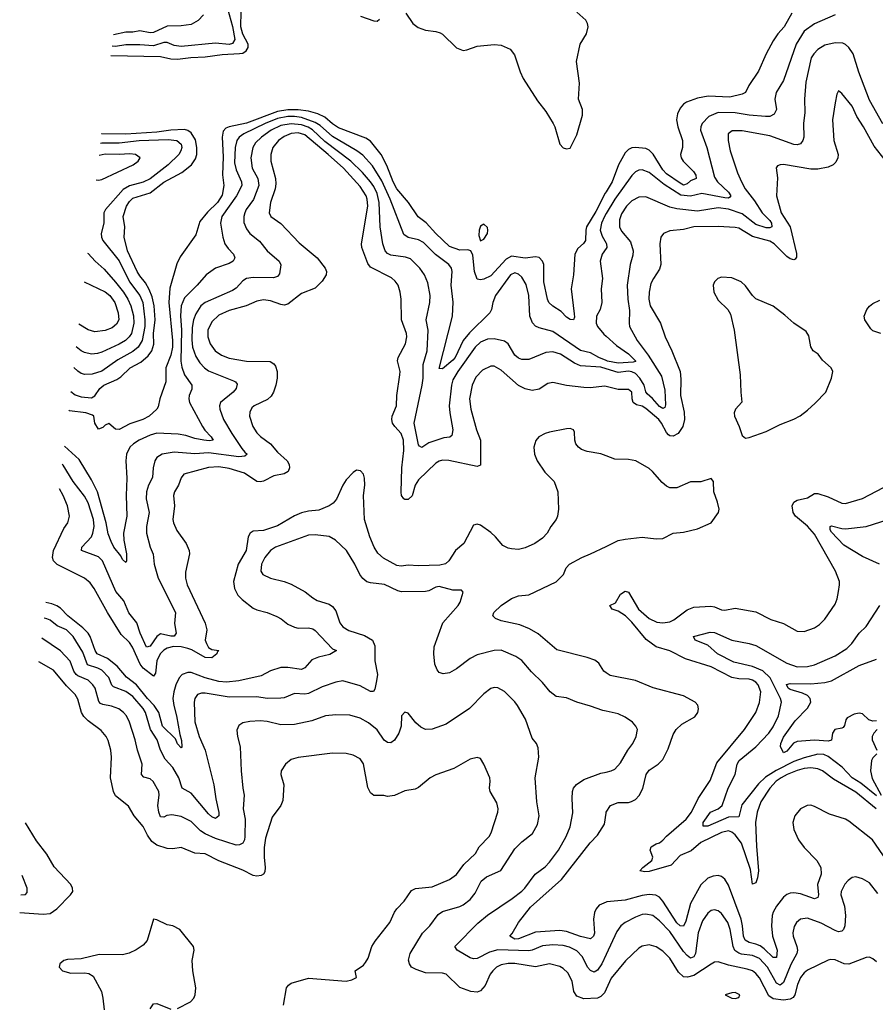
# Model space of a CAD drawing. Header units: inches. Extents: x 1173000 to 1307049, y 522583 to 678455.
# Tile 426 of 617: x 1196593 to 1201564, y 630375 to 636092. Entities that reach past the tile are written whole.
import ezdxf

# ---------------------------------------------------------------- set-up
doc = ezdxf.new("R2010")
doc.units = ezdxf.units.IN
doc.header["$MEASUREMENT"] = 0
doc.layers.add('B1693', color=7, linetype='Continuous')
doc.layers.add('B2603', color=7, linetype='Continuous')

msp = doc.modelspace()

# ---------------------------------------------------------------- linework, layer by layer
at = {"layer": 'B1693', "color": 5}
for points, elevation in [([(1197791.3, 636191.3), (1197830, 636052.6), (1197842.5, 635977.5), (1197830, 635955), (1197810, 635948.5), (1197730, 635956), (1197530, 635936.1), (1197490, 635941.6), (1197450, 635960.3), (1197430, 635959.9), (1197370, 635940.4), (1197290, 635946.4), (1197210, 635945.7), (1197150, 635936.9), (1197129.4, 635937.9)], 940), ([(1197123.2, 635885.3), (1197410, 635878.2), (1197470, 635864.5), (1197510, 635862.2), (1197586.4, 635873.6), (1197670, 635877.1), (1197769.5, 635890.5), (1197870, 635895.4), (1197890, 635898.7), (1197909, 635911), (1197919.5, 635930), (1197921, 635950), (1197888.8, 636008.8), (1197877.3, 636050), (1197879, 636139)], 920), ([(1197660, 636120), (1197630, 636087.9), (1197590, 636065), (1197530, 636056.9), (1197450, 636055.5), (1197370, 636017.7), (1197350, 636016.8), (1197290, 636027.1), (1197250, 636020.1), (1197210, 636019.7), (1197137.4, 636005.3)], 960), ([(1198571.9, 636111.9), (1198650, 636086.5), (1198670, 636084.4), (1198684, 636096)], 920), ([(1198836, 636130), (1198876.6, 636070), (1198907.2, 636047.2), (1198950, 636032.3), (1199010, 636024.1), (1199035.6, 636015.6), (1199050, 636007.9), (1199130, 635928.2), (1199170, 635914), (1199190, 635917), (1199250, 635938.6), (1199350, 635948.9), (1199390, 635944.6), (1199441.4, 635921.4), (1199467.6, 635887.6), (1199499.7, 635790), (1199518.4, 635750), (1199602, 635622), (1199650, 635559.6), (1199691.8, 635490), (1199701.8, 635470), (1199730, 635370.5), (1199750, 635348.9), (1199770, 635342.6), (1199790, 635345.5), (1199830, 635423.1), (1199861.8, 635538.2), (1199861.7, 635570), (1199839.4, 635630), (1199844.6, 635724.6), (1199827.4, 635850), (1199849.6, 635950.4), (1199885.2, 636010), (1199894.6, 636050), (1199892.3, 636070), (1199882.6, 636090), (1199830, 636135.4)], 920), ([(1200000, 634113.4), (1199957.8, 634130), (1199910, 634158.3), (1199850, 634172), (1199690, 634281.4), (1199610, 634303.5), (1199590, 634313.7), (1199572, 634332), (1199556.8, 634370), (1199550.5, 634490), (1199535.1, 634555.1), (1199510, 634597.8), (1199490, 634614.6), (1199470, 634622), (1199444.7, 634610), (1199356.5, 634490), (1199341.1, 634450), (1199334.3, 634410), (1199324.7, 634390), (1199205.6, 634274.4), (1199169.5, 634230.5), (1199122.3, 634130), (1199110, 634114.5), (1199050, 634064.5), (1199030, 634066.6), (1199107.8, 634370), (1199111.3, 634451.3), (1199100.2, 634550), (1199106.1, 634630), (1199101.1, 634650), (1199086.5, 634670), (1199009.1, 634729.1), (1198939.4, 634799.4), (1198910, 634813.5), (1198850, 634826.7), (1198825.2, 634845.2), (1198744.4, 635050), (1198695.8, 635155.8), (1198643.5, 635243.5), (1198585.5, 635305.5), (1198551.1, 635331.1), (1198410, 635414.3), (1198337.7, 635477.7), (1198310, 635496.3), (1198230, 635525.3), (1198190, 635530.8), (1198150.2, 635530.2), (1198090, 635519.5), (1198019.8, 635490), (1197895.9, 635430), (1197868.8, 635410), (1197853.5, 635390), (1197843.8, 635350), (1197841.6, 635261.6), (1197850, 635221.5), (1197880.9, 635150), (1197882.5, 635130), (1197853.4, 635070), (1197767.3, 634950), (1197758.9, 634910), (1197772.7, 634830), (1197785, 634790), (1197803.1, 634763.1), (1197835.3, 634730), (1197842.8, 634710), (1197832.6, 634690), (1197810, 634676.2), (1197730.7, 634649.3), (1197676, 634610), (1197623.8, 634550), (1197550, 634477.3), (1197531.4, 634430), (1197526.7, 634373.3), (1197533.6, 634290), (1197529.7, 634109.7), (1197534.9, 634074.9), (1197549.5, 634030), (1197593.7, 633970), (1197593.9, 633946.1), (1197577.7, 633910), (1197575.6, 633890), (1197580.3, 633870), (1197655.1, 633730), (1197668.8, 633708.8), (1197705.4, 633670), (1197716, 633650), (1197694, 633646), (1197662, 633650), (1197610, 633661.4), (1197558.9, 633678.9), (1197513.5, 633686.5), (1197390, 633691.9), (1197350, 633680.8), (1197287.4, 633650), (1197253.4, 633630), (1197231.8, 633610), (1197213.7, 633570), (1197209.4, 633530.6), (1197216.1, 633430), (1197211, 633330), (1197215.7, 633210), (1197195.6, 633110), (1197198.1, 633070), (1197213.2, 632990), (1197213.7, 632950), (1197210, 632941.2), (1197190, 632958), (1197180, 632980), (1197139.4, 633030), (1197123.4, 633063.4), (1197106.6, 633106.6), (1197094.9, 633170), (1197044.8, 633350), (1197010, 633420.9), (1196938.3, 633538.3), (1196852.8, 633615.2)], 940), ([(1200000, 635093.6), (1199994.8, 635085.2), (1199940.8, 634979.2), (1199886.4, 634890), (1199881.6, 634870), (1199880.5, 634810), (1199867.7, 634792.3), (1199836, 634764), (1199817.3, 634730), (1199810.8, 634610), (1199796.8, 634530), (1199814.7, 634385.3), (1199815.6, 634364.4), (1199810, 634349.5), (1199790, 634352.3), (1199770, 634364.7), (1199738.9, 634398.9), (1199690, 634428.9), (1199667.6, 634450), (1199659.2, 634470), (1199637.8, 634570), (1199637.5, 634670), (1199630, 634690.9), (1199610.9, 634710.9), (1199590, 634715), (1199530, 634707.3), (1199450, 634718.7), (1199418.5, 634701.5), (1199330, 634605.4), (1199290, 634585.8), (1199270, 634582.6), (1199250, 634586.6), (1199235.8, 634630), (1199225.2, 634725.2), (1199214.5, 634750), (1199195.9, 634755.9), (1199150, 634754.7), (1199090, 634776), (1199010.5, 634850), (1198953.6, 634913.6), (1198907.2, 634947.2), (1198851.7, 635031.7), (1198784.5, 635110), (1198762.6, 635150), (1198725.7, 635245.6), (1198693.7, 635310), (1198630, 635387.5), (1198603.7, 635403.7), (1198444.1, 635464.1), (1198410, 635487.2), (1198366, 635526), (1198325, 635545), (1198270, 635560.8), (1198210, 635569.2), (1198150, 635569.2), (1198090, 635560.1), (1197910, 635491.7), (1197809.1, 635470.9), (1197790, 635461.6), (1197775.3, 635444.7), (1197768.6, 635410), (1197775.6, 635295.6), (1197771.8, 635191.8), (1197778.9, 635130), (1197770, 635074), (1197741.4, 635030), (1197684.5, 634975.5), (1197640.1, 634919.9), (1197616.1, 634843.9), (1197525, 634715), (1197505.3, 634674.7), (1197465.8, 634534.2), (1197459.7, 634450), (1197481.4, 634230), (1197481, 634190), (1197470, 634143.5), (1197442.3, 634070), (1197441.3, 633990), (1197407.5, 633890), (1197396.5, 633843.5), (1197388.9, 633831.1), (1197344.4, 633790), (1197307.7, 633770), (1197233.5, 633746.5), (1197170, 633712.7), (1197150, 633714), (1197110, 633748), (1197090, 633738), (1197076.3, 633723.7), (1197050, 633715.3), (1197030, 633748.7), (1197022.9, 633790), (1197015.9, 633795.9), (1196978, 633810), (1196882, 633822), (1196877.7, 633824.2)], 920), ([(1200000, 634064.7), (1199970, 634074.1), (1199850, 634081.9), (1199817, 634097), (1199735.4, 634150), (1199690, 634164.4), (1199650, 634159.1), (1199550, 634118.8), (1199510, 634118.8), (1199490, 634126.6), (1199470, 634145.1), (1199431, 634211), (1199410, 634225.6), (1199350, 634239), (1199310, 634238), (1199270, 634219.8), (1199239.1, 634190), (1199138.3, 634050), (1199110, 634001.1), (1199101.6, 633970), (1199088.7, 633850), (1199091.1, 633810), (1199109.3, 633710), (1199102.7, 633677.3), (1199091.7, 633668.3), (1199056.1, 633663.9), (1198970, 633636.3), (1198930, 633607.7), (1198915.1, 633615.1), (1198910, 633623.7), (1198884, 633750), (1198931.4, 633970), (1198936.4, 634010), (1198936.4, 634090), (1198960.7, 634170), (1198966.1, 634290), (1198954.5, 634350), (1198976.5, 634450), (1198977.7, 634490), (1198963.8, 634563.8), (1198945.3, 634610), (1198918, 634650), (1198863.1, 634703.1), (1198833.6, 634713.6), (1198750, 634725.4), (1198730, 634734.8), (1198716.5, 634750), (1198702.7, 634790), (1198686.2, 634890), (1198681.7, 635030), (1198670, 635082.3), (1198650, 635123.2), (1198630, 635150.4), (1198584.1, 635204.1), (1198515.8, 635270), (1198364.9, 635384.9), (1198293.2, 635453.2), (1198268.5, 635468.5), (1198230, 635482.5), (1198170, 635488.3), (1198110, 635477.8), (1198053.2, 635450), (1197997.4, 635410), (1197963.6, 635376.4), (1197947.3, 635350), (1197935.4, 635290), (1197944.3, 635230), (1197976, 635170), (1197982.8, 635130), (1197951.1, 635048.9), (1197908.9, 634990), (1197900.5, 634970), (1197894.3, 634950), (1197894.6, 634914.6), (1197910, 634877.4), (1197930.1, 634850.1), (1197986.2, 634806.2), (1198030.2, 634750), (1198100.9, 634690), (1198110.3, 634669.7), (1198103.2, 634616.8), (1198090, 634600.5), (1198066.5, 634593.5), (1197950, 634595.9), (1197910.1, 634589.9), (1197890, 634576.8), (1197850, 634532.8), (1197830, 634519.1), (1197670, 634451.1), (1197644.6, 634430), (1197615.7, 634384.3), (1197602.4, 634350), (1197595.3, 634304.7), (1197592.9, 634232.9), (1197597.5, 634190), (1197616.3, 634136.3), (1197639.4, 634099.4), (1197666.7, 634070), (1197690, 634052.9), (1197835.6, 633995.6), (1197846.7, 633990), (1197855.4, 633975.4), (1197850.2, 633950), (1197833.2, 633930), (1197759.6, 633870), (1197753.2, 633850), (1197755.4, 633830), (1197777.6, 633770), (1197824.5, 633690), (1197882.8, 633602.8), (1197900.2, 633580.2), (1197914.9, 633570), (1197901.5, 633558.5), (1197866, 633554), (1197690, 633577.3), (1197610, 633572.3), (1197490, 633580.9), (1197421.3, 633570), (1197390.2, 633550), (1197377.4, 633530), (1197367.8, 633490), (1197365.1, 633434.9), (1197341.4, 633390), (1197328.8, 633350), (1197326.9, 633310), (1197345.5, 633230), (1197329.4, 633150), (1197329.3, 633110), (1197351.3, 633030), (1197368.6, 632988.6), (1197374.4, 632930), (1197397, 632850), (1197497.2, 632650), (1197492.8, 632587.2), (1197501.8, 632530), (1197490, 632513), (1197470, 632512.9), (1197410, 632526.1), (1197390, 632510.9), (1197350, 632455.3), (1197330, 632448.7), (1197293.5, 632530), (1197273.3, 632590), (1197227.5, 632647.5), (1197197.1, 632717.1), (1197151.7, 632771.7), (1197073.3, 632950), (1197050, 632972.8), (1196952.4, 633010), (1196953.3, 633030), (1197009.1, 633090), (1197018.5, 633110), (1197026.3, 633150), (1197022.6, 633190), (1196990, 633287.3), (1196970, 633326.6), (1196903.8, 633410), (1196846.2, 633506.2), (1196840.4, 633511.5)], 960), ([(1200000, 633961.6), (1199990, 633963.9), (1199910, 633954.1), (1199870, 633956.1), (1199770, 633967.3), (1199690, 633985.2), (1199661, 633979), (1199610, 633946.5), (1199570, 633939.1), (1199530, 633948.6), (1199490, 633967.3), (1199390, 634056.8), (1199350, 634079.9), (1199330, 634080.2), (1199282.2, 634057.8), (1199243.2, 634016.8), (1199222.4, 633970), (1199205.3, 633890), (1199213.4, 633830), (1199246.8, 633710), (1199269.4, 633650), (1199270, 633505.1), (1199250, 633498.7), (1199086.3, 633533.7), (1199050, 633534.6), (1199030, 633529), (1199010, 633517.1), (1198910, 633420.2), (1198891, 633390), (1198872.7, 633327.3), (1198850, 633306), (1198830, 633305.8), (1198824.5, 633310), (1198811.1, 633330), (1198809, 633349), (1198812.7, 633490), (1198824.1, 633590), (1198821.7, 633650), (1198808.8, 633688.8), (1198772, 633730), (1198759.3, 633750), (1198755.7, 633770), (1198757.5, 633790), (1198781.4, 633850), (1198783.5, 633910), (1198802.2, 634030), (1198802.4, 634050), (1198787.6, 634112.4), (1198791.2, 634130), (1198834.6, 634210), (1198842.6, 634250), (1198840.3, 634270), (1198810.6, 634350), (1198809.9, 634470), (1198804.2, 634510), (1198791.5, 634550), (1198774.3, 634574.3), (1198752.6, 634592.6), (1198630, 634655.9), (1198615.8, 634675.8), (1198581.1, 634770), (1198579, 634790), (1198614.9, 635010), (1198611.7, 635050), (1198605.3, 635070), (1198570, 635124.3), (1198473.2, 635230), (1198385.9, 635310), (1198250, 635423.6), (1198210, 635435.9), (1198170, 635432.3), (1198130, 635414.8), (1198095.7, 635390), (1198063.8, 635350), (1198051.3, 635310), (1198051.3, 635270), (1198079.8, 635170), (1198081.6, 635138.4), (1198077.6, 635110), (1198049.5, 635030), (1198042.7, 634970), (1198052.8, 634950), (1198110, 634908), (1198215.7, 634795.7), (1198321.8, 634710), (1198367.9, 634650), (1198374.9, 634630), (1198372.8, 634610), (1198350, 634573.3), (1198310, 634532.6), (1198230, 634502), (1198150, 634439.8), (1198130, 634435.5), (1198110, 634438.2), (1198050, 634459.8), (1198010, 634465.5), (1197970, 634458.6), (1197908.8, 634431.2), (1197810, 634404.1), (1197750, 634377.4), (1197710, 634338.8), (1197686.6, 634290), (1197685.5, 634250), (1197698.8, 634210), (1197729.3, 634170), (1197765.1, 634145.1), (1197810, 634127.7), (1197909.6, 634109.6), (1198047.3, 634107.3), (1198070, 634093.6), (1198079.8, 634079.8), (1198089.3, 634050), (1198088.6, 634010), (1198081.4, 633970), (1198067, 633930), (1198053.2, 633906.8), (1198033, 633887), (1197955.8, 633850), (1197942, 633838), (1197930, 633813.2), (1197928.5, 633790), (1197947.8, 633730), (1197970, 633694), (1197991.9, 633671.9), (1198049.6, 633629.6), (1198090, 633581.2), (1198146.5, 633530), (1198159, 633510), (1198160.3, 633490), (1198151.7, 633468.3), (1198130, 633455.1), (1198070, 633444), (1198010, 633412.8), (1197990, 633408), (1197970, 633411.7), (1197898.5, 633458.5), (1197810, 633486.7), (1197750, 633496.8), (1197690, 633491.3), (1197547.4, 633452.6), (1197530, 633431.6), (1197516.2, 633390), (1197491.4, 633350), (1197486, 633330), (1197491.5, 633270), (1197483, 633190), (1197485.7, 633170), (1197506.3, 633126.3), (1197559.7, 633050), (1197578, 633010), (1197578.6, 632990), (1197555.8, 632884.2), (1197556.5, 632850), (1197566, 632810), (1197671.3, 632588.7), (1197679.7, 632550), (1197670.2, 632490), (1197677.4, 632470), (1197690, 632447.1), (1197710, 632434.5), (1197750.4, 632430), (1197739.8, 632420.2), (1197738.5, 632410), (1197710, 632387.5), (1197670, 632389.2), (1197593.7, 632433.7), (1197570, 632441.9), (1197530, 632451.4), (1197486.6, 632453.5), (1197450, 632443.6), (1197429.3, 632430.7), (1197408.8, 632410), (1197388.7, 632370), (1197382.5, 632297.5), (1197370, 632281), (1197310, 632327), (1197293.1, 632350), (1197248.9, 632448.9), (1197230, 632475.4), (1197181.9, 632521.9), (1197102.2, 632650), (1197025.2, 632790), (1197002.2, 632822.2), (1196969.9, 632849.9), (1196810, 632929.1), (1196788.4, 632950), (1196783, 632970), (1196789.9, 633010.1), (1196850, 633137), (1196872, 633170), (1196881.5, 633210), (1196870.6, 633270), (1196844.5, 633330), (1196823.4, 633368.2)], 980), ([(1196890.6, 633933), (1196915, 633915), (1196950, 633902.9), (1197010, 633897.1), (1197030, 633907.3), (1197058.8, 633950), (1197080.8, 633970), (1197156.9, 634003.1), (1197180.9, 634019.1), (1197234.7, 634070), (1197295.9, 634104.1), (1197339.8, 634140.2), (1197361.1, 634170), (1197372, 634208), (1197370.3, 634270), (1197379.6, 634350), (1197374.8, 634430), (1197362.8, 634482.8), (1197346, 634526), (1197323.8, 634563.8), (1197290, 634604.2), (1197274.9, 634630), (1197219.3, 634750), (1197199.4, 634830), (1197203, 634890), (1197194.5, 634950), (1197214.2, 635010), (1197230, 635037), (1197250, 635056), (1197350, 635086.8), (1197430, 635148.3), (1197535.2, 635204.8), (1197591.3, 635248.7), (1197615.2, 635284.8), (1197621.7, 635310), (1197622.6, 635350), (1197614.4, 635394.4), (1197590, 635435.8), (1197570, 635449.1), (1197550, 635453.9), (1197470, 635451.6), (1197390, 635438.6), (1197210, 635427.3), (1197070, 635429.4), (1197068.8, 635429.3)], 920), ([(1197062.4, 635374.9), (1197070, 635376.4), (1197170, 635378.2), (1197286.8, 635390), (1197456.4, 635396.4), (1197506.6, 635390), (1197530.5, 635370), (1197535.2, 635350), (1197529.9, 635330), (1197516.8, 635310), (1197455.7, 635250), (1197350, 635169.2), (1197310, 635149.7), (1197230, 635127.9), (1197193.3, 635106.7), (1197092.1, 634990), (1197082.4, 634970), (1197082.3, 634910), (1197066.2, 634850), (1197067.4, 634830), (1197075.5, 634810), (1197170, 634693), (1197231.7, 634570), (1197291.1, 634491.1), (1197309.2, 634450), (1197320.1, 634350), (1197319.1, 634310), (1197303.9, 634230), (1197282.1, 634190), (1197250, 634164.8), (1197162.7, 634117.3), (1197070, 634052), (1197013.5, 634033.5), (1196971.9, 634031.9), (1196950, 634038.8), (1196930, 634052.1), (1196907.2, 634072.1)], 940), ([(1197037.1, 635162.8), (1197050, 635160.2), (1197070, 635163.5), (1197251.3, 635250), (1197280.5, 635270), (1197293.6, 635290), (1197266, 635310), (1197233.2, 635313.2)], 960), ([(1197233.2, 635313.2), (1197170.7, 635309.3), (1197090, 635311.5), (1197054, 635304.5)], 960), ([(1200000, 634966.2), (1199990.1, 634950), (1199972.2, 634910), (1199965.1, 634870), (1199975.9, 634835.9), (1200000, 634794.8)], 940), ([(1196986.3, 634736.7), (1196990, 634734.6), (1197030.4, 634690.4), (1197083, 634643), (1197150, 634568.7), (1197195.2, 634510), (1197221.8, 634470), (1197239.5, 634430), (1197253.6, 634373.6), (1197256.8, 634330), (1197241.5, 634270), (1197229.6, 634250.4), (1197208.3, 634230), (1197170, 634207.6), (1197070, 634162.6), (1197045.7, 634154.3), (1197010.8, 634150.8), (1196970, 634159.5), (1196950, 634168.8), (1196921.6, 634192.7)], 960), ([(1200000, 634763.6), (1199977.7, 634730), (1199965.2, 634690), (1199979.7, 634590), (1199970.2, 634530), (1199975.6, 634450), (1199965, 634410), (1199943.8, 634370), (1199941.9, 634330), (1199950.5, 634310), (1199986.4, 634266.4), (1200000, 634254.3)], 940), ([(1196966.5, 634570.3), (1197090, 634513.1), (1197117.3, 634490), (1197144.8, 634450), (1197164.8, 634390), (1197168.6, 634350), (1197156.2, 634323.8), (1197130, 634302.8), (1197090, 634287.2), (1197030, 634280.5), (1196990, 634291), (1196937.3, 634324.8)], 980), ([(1200000, 633560.5), (1199970, 633572), (1199890, 633584.6), (1199857.6, 633597.6), (1199839.7, 633610), (1199824.5, 633630), (1199818.9, 633650), (1199816.4, 633696.4), (1199810, 633711.6), (1199790, 633717.7), (1199770, 633716.5), (1199670, 633697.5), (1199645.7, 633690), (1199608.4, 633670), (1199591.9, 633648.1), (1199579.8, 633610), (1199583, 633570), (1199598.8, 633530), (1199644.1, 633464.1), (1199697, 633410), (1199719, 633350), (1199722.8, 633250), (1199717.8, 633210), (1199710, 633189.6), (1199679.5, 633150), (1199657.4, 633110), (1199630, 633082), (1199586, 633050), (1199530, 633024.8), (1199490, 633016.5), (1199450, 633018.9), (1199430, 633023.5), (1199400, 633040), (1199357.4, 633090), (1199330, 633114.8), (1199270, 633156.9), (1199250, 633163.7), (1199230, 633157.2), (1199172.3, 633050), (1199124.9, 633010), (1199085.7, 632950), (1199067.3, 632932.7), (1199034.3, 632925.7), (1198910, 632921.9), (1198850, 632924.5), (1198810, 632918.5), (1198783.5, 632923.5), (1198705.6, 632965.6), (1198674.3, 632994.3), (1198653.1, 633030), (1198626.8, 633090), (1198596.3, 633190), (1198590.4, 633329.6), (1198597.9, 633390), (1198596.8, 633430), (1198590, 633453.6), (1198573.2, 633473.2), (1198550, 633476.9), (1198530, 633464), (1198490, 633420.9), (1198470, 633389.7), (1198432.5, 633307.5), (1198414.2, 633285.8), (1198391.1, 633268.9), (1198330, 633245), (1198270, 633238.9), (1198230, 633229.2), (1198190, 633211.7), (1198090, 633153.2), (1198010, 633126.9), (1197950, 633122.5), (1197931.6, 633110), (1197921, 633090), (1197908.3, 633010), (1197861.6, 632930), (1197834.4, 632830), (1197840.5, 632790), (1197860.6, 632750), (1197885.2, 632725.2), (1197950, 632675.2), (1197970, 632664.7), (1198030, 632649.3), (1198086.3, 632626.3), (1198112.7, 632612.7), (1198150, 632583.2), (1198190, 632564.1), (1198210, 632558.6), (1198270, 632561.3), (1198295.5, 632555.5), (1198310, 632546.2), (1198410, 632438.9), (1198433, 632430), (1198394.6, 632405.4), (1198329.1, 632390.9), (1198290, 632374.5), (1198250, 632329.8), (1198230, 632319.1), (1198150, 632329.9), (1198110, 632329.9), (1198050, 632312.2), (1197996.6, 632283.4), (1197866.2, 632253.8), (1197793.5, 632246.5), (1197750, 632250.3), (1197670, 632271.4), (1197590, 632302.1), (1197570, 632302.5), (1197536.3, 632290), (1197519, 632270), (1197500.9, 632230), (1197488, 632190), (1197483.4, 632150), (1197488.3, 632110), (1197504.6, 632050), (1197522.4, 631942.4), (1197532.8, 631907.2), (1197534.2, 631870), (1197530, 631863.9), (1197510, 631887.3), (1197497.3, 631917.3), (1197423.1, 631990), (1197402.1, 632070), (1197374.3, 632110), (1197336.1, 632150), (1197272.2, 632230), (1197214.2, 632274.2), (1197159, 632339), (1197102.2, 632382.2), (1197042.3, 632410), (1197031, 632430), (1197002.5, 632510), (1196990.2, 632530.2), (1196960.6, 632560.6), (1196873.5, 632630), (1196830, 632675), (1196808, 632688), (1196780.1, 632700.1), (1196745.4, 632708.4)], 1020), ([(1200000, 632076.5), (1199980.6, 632080.6), (1199910, 632107.1), (1199830, 632129.7), (1199770, 632154), (1199710, 632161.7), (1199674.8, 632190), (1199630, 632244), (1199566.4, 632306.4), (1199510, 632370.8), (1199474.6, 632394.6), (1199390, 632430.8), (1199350, 632429), (1199250, 632404.5), (1199210, 632382.9), (1199130, 632322.6), (1199090, 632299.7), (1199053.4, 632293.4), (1199030, 632302), (1199017.7, 632317.7), (1199005.1, 632350), (1198998, 632410), (1199000.3, 632450), (1199050.8, 632590), (1199141.1, 632690), (1199152.6, 632710), (1199169, 632769), (1199159.5, 632779.5), (1199110, 632780.4), (1199030, 632800.4), (1199010, 632796.9), (1198970, 632776.3), (1198950, 632772.6), (1198810.8, 632770.8), (1198790, 632775.1), (1198713.2, 632813.2), (1198630, 632822.1), (1198610, 632829.1), (1198586.9, 632846.9), (1198569.8, 632870), (1198539.8, 632930), (1198491.1, 633010), (1198427.3, 633070), (1198390, 633090.8), (1198310, 633100.7), (1198270, 633099), (1198079.5, 633030), (1198050.2, 633010), (1198017.3, 632970), (1197997.3, 632930), (1197994, 632890), (1198005.5, 632870), (1198050.7, 632850), (1198130.2, 632830.2), (1198170, 632815.5), (1198250.9, 632770.9), (1198295.2, 632735.2), (1198320.6, 632720.6), (1198390, 632699), (1198410, 632684.2), (1198430, 632660.4), (1198453.6, 632590), (1198470, 632566), (1198504.8, 632544.8), (1198597, 632517), (1198642.3, 632490), (1198655.8, 632455.8), (1198655.4, 632370), (1198671, 632290), (1198666.3, 632253.7), (1198655.4, 632204.6), (1198648.5, 632191.5), (1198630, 632191.1), (1198570, 632225), (1198470, 632252.8), (1198430, 632246.6), (1198350, 632218.2), (1198270, 632180.6), (1198250, 632176.5), (1198190, 632179.3), (1198130, 632155.4), (1198110, 632152.6), (1198030, 632150.5), (1197970, 632159.6), (1197810, 632159.4), (1197670, 632182.2), (1197650, 632181.6), (1197625.8, 632174.2), (1197610.3, 632150), (1197607, 632130), (1197610, 632016), (1197636.3, 631930), (1197670.1, 631850), (1197721.6, 631650), (1197732.5, 631567.5), (1197750.2, 631489.8), (1197750.2, 631469.8), (1197730, 631454.3), (1197710, 631463.8), (1197690, 631481.1), (1197590, 631600.7), (1197536.9, 631630), (1197516.5, 631690), (1197483.2, 631750), (1197438.5, 631798.5), (1197411.3, 631851.3), (1197392.5, 631910), (1197353.1, 631970), (1197323.7, 632070), (1197310, 632092.8), (1197250, 632162.8), (1197210, 632191.7), (1197138.4, 632218.4), (1197128.4, 632228.4), (1197110, 632272.2), (1197070, 632314.6), (1197047.3, 632327.3), (1196987, 632347), (1196959.9, 632419.9), (1196903.4, 632510), (1196865, 632550), (1196810, 632571.9), (1196770, 632604.8), (1196750, 632614.3), (1196734.7, 632618.1)], 1040), ([(1200000, 632300.7), (1199986.3, 632310), (1199956.5, 632356.5), (1199933.9, 632373.9), (1199889.8, 632389.8), (1199714.2, 632434.2), (1199605.6, 632525.6), (1199554.5, 632554.5), (1199497.6, 632577.6), (1199390, 632601.8), (1199356.2, 632616.2), (1199340.7, 632630), (1199348.2, 632650), (1199390, 632691.5), (1199449.2, 632730.8), (1199490, 632746.2), (1199550, 632752.8), (1199710, 632828.4), (1199753.1, 632870), (1199766.9, 632910), (1199787.6, 632930), (1199859.3, 632970), (1199910, 632990.2), (1200000, 633034.1)], 1020), ([(1200000, 630463.3), (1199990, 630442), (1199970, 630421.1), (1199950, 630411.4), (1199870, 630407.4), (1199830, 630422), (1199811.7, 630450), (1199802.4, 630510), (1199777.7, 630557.7), (1199750, 630583.7), (1199730, 630594.5), (1199670, 630609.9), (1199590, 630592.5), (1199470, 630611.2), (1199430, 630611.4), (1199390, 630603.9), (1199363.9, 630590), (1199342.3, 630570), (1199327, 630550), (1199296.2, 630483.8), (1199270, 630452.9), (1199250, 630446.5), (1199214, 630450), (1199150, 630473.1), (1199069.8, 630549.8), (1199050, 630555.6), (1198950, 630558), (1198896.3, 630576.3), (1198870, 630591.6), (1198856.9, 630610), (1198851.1, 630631.1), (1198860.9, 630670), (1198932.3, 630787.7), (1198974.8, 630830), (1199024.1, 630895.9), (1199050, 630913.8), (1199150, 630943.5), (1199170, 630953), (1199210, 630983.6), (1199239.5, 631020.5), (1199273.1, 631090), (1199305.2, 631114.8), (1199388.5, 631151.5), (1199470, 631277), (1199510, 631319.5), (1199572.5, 631367.5), (1199601.3, 631418.7), (1199610.8, 631470), (1199597.8, 631550), (1199587.7, 631690), (1199608, 631810), (1199604.9, 631864.9), (1199594.5, 631890), (1199570, 631921.2), (1199531.2, 632030), (1199484, 632110), (1199470, 632131.5), (1199410, 632191.3), (1199370, 632212.8), (1199350, 632214.3), (1199330, 632209.6), (1199290, 632178.7), (1199206.5, 632093.5), (1199070, 632002), (1198990, 631971.9), (1198950, 631970.9), (1198924, 631984), (1198895.1, 632010), (1198850, 632065.2), (1198830, 632072.3), (1198810.5, 632049.5), (1198808.2, 631990), (1198796.1, 631950), (1198770.8, 631909.2), (1198750, 631893.3), (1198730, 631895.1), (1198710, 631909.8), (1198668.8, 631968.8), (1198619.8, 632010), (1198570, 632037.1), (1198510, 632054.6), (1198430, 632056.8), (1198370.2, 632049.8), (1198290, 632021.8), (1198190, 632000.7), (1198110, 631997.7), (1198030, 632016.5), (1197990, 632020.8), (1197930, 632017.2), (1197890, 632009.6), (1197866.2, 631993.8), (1197854, 631966), (1197857.4, 631930), (1197874.3, 631870), (1197879.7, 631730), (1197888.5, 631630), (1197896.9, 631590), (1197892.1, 631510), (1197902.7, 631450), (1197901.4, 631350), (1197899.7, 631330), (1197889.4, 631310.6), (1197870, 631300.7), (1197850, 631299.5), (1197730, 631337.8), (1197670, 631365.2), (1197643.3, 631383.3), (1197590, 631436.3), (1197530, 631465.8), (1197476, 631476), (1197448.5, 631471.5), (1197430, 631462.7), (1197410, 631464.2), (1197400.5, 631490), (1197395.9, 631530), (1197403.7, 631590), (1197401, 631610), (1197368.7, 631668.7), (1197350, 631684.1), (1197314.8, 631694.8), (1197300.9, 631710), (1197303.7, 631770), (1197277.3, 631850), (1197264.5, 631910), (1197230, 632013.3), (1197212.8, 632050), (1197196.5, 632070), (1197168.2, 632090), (1197126.2, 632106.2), (1197075.8, 632115.8), (1197062.5, 632122.5), (1197053.6, 632133.6), (1197031, 632210), (1197017.9, 632230), (1196990, 632258.1), (1196930, 632282.1), (1196920.1, 632290), (1196906.7, 632310), (1196886.9, 632366.9), (1196830, 632428.4), (1196721, 632501.4)], 1060), ([(1198125.5, 630370), (1198142.3, 630470), (1198153.6, 630486.4), (1198170, 630497.4), (1198270, 630526.3), (1198489.6, 630510.4), (1198522.5, 630517.5), (1198548.7, 630530), (1198542.7, 630570), (1198590, 630603.1), (1198602.8, 630617.2), (1198616.5, 630643.5), (1198638, 630710), (1198657.3, 630742.7), (1198743.1, 630850), (1198769.8, 630910), (1198784.2, 630930), (1198826.5, 630973.5), (1198870, 631035.6), (1198891.7, 631048.3), (1198990, 631057.6), (1199090, 631100.2), (1199130, 631129.2), (1199173.7, 631186.3), (1199240.9, 631250), (1199261.4, 631290), (1199320.4, 631350), (1199332.8, 631370), (1199370.9, 631490), (1199373.5, 631510), (1199364.8, 631544.8), (1199326.6, 631610), (1199321.6, 631630), (1199326.6, 631670), (1199323.7, 631690), (1199290, 631768.7), (1199270, 631802), (1199250, 631808.7), (1199210, 631798), (1199115, 631745), (1199010, 631708.4), (1198978.4, 631690), (1198910, 631633.6), (1198890, 631623.6), (1198830, 631615.4), (1198770, 631588.5), (1198730, 631582.4), (1198707.9, 631587.9), (1198650, 631588.5), (1198630, 631602.4), (1198614.8, 631634.8), (1198590.7, 631770.7), (1198570, 631799.6), (1198530, 631822.6), (1198488.7, 631831.3), (1198410, 631833.7), (1198210, 631807.4), (1198170, 631797.4), (1198136.4, 631770), (1198112.2, 631730), (1198110.4, 631710), (1198126.5, 631650), (1198121.7, 631558.3), (1198110, 631529.6), (1198059, 631461), (1198020, 631340), (1198013.5, 631286.5), (1198013.1, 631230), (1198019.1, 631170), (1198016.3, 631143.7), (1198009.4, 631130.6), (1197996.6, 631123.4), (1197970, 631119.5), (1197950, 631122.7), (1197890, 631154.3), (1197750, 631208.4), (1197670, 631248.3), (1197610, 631252.4), (1197530, 631285.1), (1197482.6, 631277.4), (1197450, 631279.8), (1197390, 631299.5), (1197361.2, 631321.2), (1197336.3, 631356.3), (1197310, 631408.2), (1197257.2, 631470), (1197225.5, 631525.5), (1197150, 631586), (1197137.4, 631610), (1197119.8, 631690), (1197125.8, 631810), (1197122.4, 631850), (1197106.2, 631906.2), (1197094.8, 631930), (1197065.3, 631965.3), (1196990, 632020.6), (1196966, 632046), (1196952.7, 632070), (1196930, 632146), (1196914.8, 632174.8), (1196864.6, 632224.6), (1196790, 632314.8), (1196704.7, 632363)], 1080), ([(1200000, 630663.6), (1199974.7, 630610), (1199950, 630574.2), (1199930, 630562.3), (1199910, 630570.8), (1199891.7, 630591.7), (1199863, 630650), (1199830, 630686.1), (1199787.7, 630707.7), (1199750, 630717.4), (1199690, 630720.1), (1199630, 630714.9), (1199570, 630689.4), (1199550, 630685.3), (1199370, 630691.3), (1199321.8, 630678.2), (1199250, 630640.5), (1199230, 630639.2), (1199210, 630645), (1199135.3, 630690), (1199121.2, 630710), (1199124.6, 630715.4), (1199254.4, 630845.6), (1199310, 630893.4), (1199454.5, 630990), (1199510, 631032.9), (1199527.9, 631050), (1199588.3, 631131.7), (1199645.8, 631174.2), (1199670, 631199.7), (1199723.2, 631270), (1199768.1, 631350), (1199790, 631404.9), (1199807.2, 631487.2), (1199802.7, 631570), (1199805.1, 631610), (1199811.1, 631630), (1199828.2, 631651.8), (1199870, 631681.1), (1199970, 631717.6), (1200000, 631723.9)], 1040), ([(1200000, 630968.3), (1199960.2, 630950), (1199941.7, 630930), (1199931.8, 630908.2), (1199926, 630870), (1199931.5, 630788.5), (1199926.4, 630770), (1199910, 630755.7), (1199851.6, 630768.4), (1199770, 630798.2), (1199730, 630804.4), (1199590, 630794.6), (1199490, 630754.7), (1199470, 630753.8), (1199441.3, 630770), (1199454.6, 630785.4), (1199491.4, 630850), (1199561.3, 630938.7), (1199739.7, 631100.3), (1199908, 631312.1), (1199950, 631356.9), (1199990, 631421.6), (1200000, 631485.7)], 1020), ([(1196592.8, 630909), (1196730, 630897.9), (1196770, 630903.2), (1196809.1, 630930), (1196888.8, 631010), (1196901.1, 631030), (1196899.6, 631050), (1196890.2, 631070), (1196793.9, 631173.9), (1196750, 631247.7), (1196690, 631324.9), (1196625.8, 631428.6)], 1080), ([(1196599.3, 631010.6), (1196627, 631013), (1196635.8, 631024.2), (1196635.6, 631050), (1196606.4, 631122.6)], 1060), ([(1197509, 630350), (1197585.1, 630390), (1197603.6, 630410), (1197611.5, 630430), (1197615.8, 630470), (1197598.9, 630570), (1197595.8, 630630), (1197606.6, 630690), (1197603, 630710), (1197524, 630810), (1197482, 630830), (1197450, 630837), (1197390, 630866), (1197370, 630868.7), (1197334.4, 630745.6), (1197310, 630718), (1197269.4, 630690.6), (1197228, 630672), (1197190, 630661.8), (1197055.4, 630664.6), (1196950, 630638.7), (1196870, 630635.1), (1196850, 630629.4), (1196825.5, 630610), (1196823, 630590), (1196841, 630570), (1196890, 630556.4), (1196970, 630558.7), (1196993.8, 630553.8), (1197018.8, 630538.8), (1197067.8, 630450), (1197076.8, 630410), (1197083.4, 630343.4)], 1120), ([(1197351.3, 630348.7), (1197370, 630377), (1197390, 630380.3), (1197470, 630346.4)], 1120)]:
    msp.add_lwpolyline(points, dxfattribs=dict(at, elevation=elevation))
at = {"layer": 'B1693', "color": 5, "elevation": 920}
msp.add_lwpolyline([(1199290, 634905.1), (1199270, 634894.3), (1199261.4, 634870), (1199259.4, 634839.4), (1199270, 634808), (1199290, 634818.4), (1199310.6, 634850), (1199313.4, 634870), (1199310, 634886)], close=True, dxfattribs=at)
at = {"layer": 'B2603', "color": 5}
for points, elevation in [([(1201078, 636130), (1201034.4, 636050), (1200996.8, 636010), (1200970.2, 635970), (1200930, 635894.7), (1200885.8, 635794.2), (1200828.1, 635710), (1200810.1, 635669.9), (1200790, 635660.3), (1200717.7, 635642.3), (1200592.5, 635647.5), (1200530, 635636.9), (1200466.7, 635613.3), (1200450, 635602), (1200430, 635578.3), (1200415.2, 635544.8), (1200409.5, 635510), (1200415.8, 635470), (1200442.8, 635390), (1200443.2, 635350), (1200431.5, 635310), (1200435.8, 635290), (1200448.1, 635270), (1200507.8, 635210), (1200520.6, 635190), (1200523.1, 635170), (1200490, 635157.6), (1200470, 635140.2), (1200450, 635131.1), (1200430, 635142.2), (1200350, 635197), (1200330, 635220.6), (1200272.2, 635312.2), (1200250, 635334.2), (1200230, 635344.6), (1200170, 635350.7), (1200150, 635347.5), (1200130, 635338.7), (1200110, 635319.9), (1200072.4, 635250), (1200035.4, 635150), (1200000, 635093.6)], 920), ([(1201330, 636120.6), (1201210, 636068.3), (1201150, 636026.6), (1201104.3, 635950), (1201030, 635738.7), (1200987.3, 635670), (1200980.9, 635630), (1200989.1, 635570), (1200976.9, 635543.1), (1200950, 635530.7), (1200926, 635530), (1200830, 635537.5), (1200750, 635551.6), (1200650, 635552.6), (1200597.2, 635530), (1200558.2, 635490), (1200549.3, 635470), (1200548.6, 635450), (1200585.8, 635350), (1200630, 635177.4), (1200646.3, 635150), (1200711.2, 635090), (1200723.8, 635070), (1200718.8, 635061.2), (1200710, 635056.8), (1200690, 635058.5), (1200556.1, 635083.9), (1200490, 635067.7), (1200433.1, 635073.1), (1200336.2, 635136.2), (1200250, 635205.7), (1200210, 635219.8), (1200190, 635219.4), (1200170, 635209.8), (1200150, 635187.8), (1200051.3, 635050), (1200000, 634966.2)], 940), ([(1201606.7, 635486.7), (1201530, 635625.7), (1201467.4, 635787.4), (1201434.5, 635894.5), (1201410, 635931), (1201390, 635948.7), (1201375.3, 635955.3), (1201330, 635958.4), (1201270, 635943.9), (1201230, 635919.4), (1201206, 635894), (1201191.4, 635870), (1201159.5, 635730), (1201152.8, 635630), (1201154.2, 635554.2), (1201146.7, 635490), (1201148.3, 635410), (1201142.8, 635390), (1201128.4, 635371.6), (1201110, 635365.7), (1201090, 635367.9), (1200950, 635418.3), (1200790, 635447.2), (1200732.3, 635447.7), (1200709.1, 635430), (1200709.2, 635390.8), (1200720.1, 635330), (1200762.6, 635202.6), (1200785.5, 635150), (1200807, 635110), (1200861.5, 635041.5), (1200906.3, 634970), (1200950, 634926.7), (1200960.4, 634910), (1200963.2, 634890), (1200950, 634883.1), (1200930, 634883.4), (1200870, 634903), (1200790, 634964.9), (1200710, 634991.8), (1200650, 634999), (1200530, 634981.4), (1200410, 634993.6), (1200370, 635004.2), (1200230, 635064.5), (1200190, 635061.3), (1200150, 635041.3), (1200118.9, 635010), (1200090, 634964.8), (1200077.6, 634930), (1200078.2, 634890), (1200090, 634865.2), (1200141.5, 634801.5), (1200156.1, 634750), (1200154.1, 634725.9), (1200139.1, 634670), (1200122.6, 634550), (1200125.9, 634470), (1200136.3, 634403.7), (1200132.8, 634330), (1200135.6, 634310), (1200180.1, 634230), (1200243.5, 634143.5), (1200322.3, 634022.3), (1200341.8, 633941.8), (1200344.7, 633855.3), (1200340.4, 633839.6), (1200330, 633834.8), (1200310, 633847.2), (1200270, 633892.9), (1200239, 633919), (1200231.2, 633931.2), (1200221.1, 633970), (1200195.9, 634010), (1200170, 634037.2), (1200150, 634047.2), (1200130, 634050.7), (1200070, 634043), (1200000, 634064.7)], 960), ([(1201641.4, 635250), (1201557.1, 635357.1), (1201495.4, 635470), (1201455.7, 635530), (1201430, 635591.1), (1201370, 635663.7), (1201350, 635679), (1201340.9, 635659.1), (1201330, 635608.7), (1201315.4, 635510), (1201323, 635390), (1201348.4, 635310), (1201346.5, 635290), (1201335, 635265), (1201319.6, 635250), (1201290, 635235.4), (1201230, 635224.1), (1201190, 635225.2), (1201030, 635251), (1201010, 635249.6), (1200996.4, 635243.6), (1200987.3, 635232.7), (1200994.9, 635174.9), (1200989.4, 635069.4), (1201017.6, 634970), (1201069.3, 634889.3), (1201106.2, 634733.8), (1201106.7, 634713.3), (1201097.8, 634702.2), (1201090, 634698), (1201070, 634704), (1201050, 634718.1), (1200976.2, 634790), (1200950, 634807.2), (1200850, 634834.1), (1200770, 634881.6), (1200750, 634886.3), (1200650, 634891.7), (1200510, 634889.4), (1200450, 634874.6), (1200370, 634867.1), (1200334, 634850), (1200318.5, 634830), (1200311.9, 634790), (1200318.6, 634670), (1200310, 634643), (1200274.2, 634590), (1200260, 634560), (1200250.1, 634510), (1200248.8, 634470), (1200255.5, 634430), (1200315.3, 634330), (1200342.8, 634250), (1200382.2, 634170), (1200429.5, 634050), (1200434.5, 634005.5), (1200432.1, 633910), (1200453.1, 633813.1), (1200456.1, 633770), (1200446.2, 633730), (1200419.2, 633690), (1200390, 633673.6), (1200370, 633676.2), (1200362.3, 633682.3), (1200350, 633694.8), (1200322.3, 633750), (1200305.6, 633770), (1200230, 633835.4), (1200210, 633847.7), (1200176.7, 633856.7), (1200157.5, 633870), (1200151, 633890), (1200149.8, 633929.8), (1200130, 633945.4), (1200070, 633946), (1200000, 633961.6)], 980), ([(1200000, 634794.8), (1200002.8, 634790), (1200004.2, 634770), (1200000, 634763.6)], 940), ([(1201595.8, 634270), (1201550, 634286.5), (1201536.9, 634296.9), (1201502.3, 634350), (1201498.5, 634370), (1201515.3, 634410), (1201530, 634429.4), (1201550, 634445), (1201590, 634463.9)], 980), ([(1200000, 634254.3), (1200060.3, 634200.3), (1200130, 634152.5), (1200170.7, 634110.7), (1200170, 634107.1), (1200157.2, 634102.8), (1200070, 634097.4), (1200008.5, 634110), (1200000, 634113.4)], 940), ([(1200000, 633034.1), (1200070, 633068.2), (1200110, 633076.9), (1200210, 633087.9), (1200290, 633077.4), (1200330, 633080.3), (1200390, 633110.3), (1200450, 633116), (1200530, 633135.6), (1200609.3, 633170), (1200652.7, 633230), (1200657, 633250), (1200647.6, 633290), (1200625.6, 633350), (1200622.7, 633410), (1200610, 633429), (1200550, 633409.6), (1200489.5, 633409.5), (1200410, 633373.2), (1200370, 633374.5), (1200350, 633384), (1200324.6, 633404.6), (1200270, 633468.7), (1200250, 633485.6), (1200171.8, 633530), (1200130, 633538.5), (1200050, 633541.4), (1200000, 633560.5)], 1020), ([(1201568.2, 631510), (1201450, 631606.3), (1201321.7, 631681.7), (1201256.8, 631730), (1201230, 631742.1), (1201190, 631748.2), (1201150, 631744.2), (1201110, 631732.4), (1201051.9, 631710), (1201015.9, 631690), (1200988.4, 631670), (1200950.1, 631630), (1200898.5, 631550), (1200877.3, 631490), (1200868, 631430), (1200873, 631293), (1200885.1, 631150), (1200879.8, 631110), (1200870, 631079.7), (1200850, 631073.6), (1200838.3, 631158.3), (1200787.2, 631310), (1200750, 631359.2), (1200730, 631375), (1200710, 631381.9), (1200670, 631372.3), (1200550, 631314.8), (1200494.4, 631265.6), (1200430, 631239.1), (1200377.8, 631182.2), (1200250, 631146.2), (1200224.5, 631144.5), (1200196.2, 631150), (1200213.7, 631170), (1200265.8, 631210), (1200270.6, 631230), (1200254.9, 631270), (1200261.9, 631290), (1200290, 631307.5), (1200310, 631313.1), (1200330, 631328.4), (1200350, 631351.7), (1200463.9, 631450), (1200496.3, 631490), (1200535.3, 631570), (1200604.7, 631675.3), (1200643.4, 631776.6), (1200804.5, 631970), (1200869.8, 632070), (1200890, 632127.7), (1200897.9, 632190), (1200882.7, 632230), (1200870, 632244.8), (1200850, 632257.2), (1200830, 632263.4), (1200770, 632264.4), (1200730, 632273.2), (1200610, 632334.7), (1200461.5, 632381.5), (1200370, 632427.7), (1200291.5, 632451.5), (1200233, 632493), (1200150, 632594), (1200113.3, 632630), (1200070, 632658.7), (1200035.1, 632670), (1200020.9, 632690), (1200054.4, 632705.6), (1200083.7, 632756.3), (1200110, 632774.2), (1200130, 632768.9), (1200188.8, 632668.8), (1200250, 632615.3), (1200294.1, 632594.1), (1200330, 632589.6), (1200370, 632595.9), (1200392.9, 632607.1), (1200470, 632664.7), (1200510, 632681.4), (1200607.6, 632687.6), (1200630, 632683.2), (1200670, 632665.5), (1200690, 632664.6), (1200750, 632675.3), (1200870, 632654.3), (1200956.3, 632610), (1201030, 632586), (1201110, 632542.6), (1201150, 632539.5), (1201210, 632560.4), (1201239.5, 632580.5), (1201270, 632612.4), (1201330, 632699.1), (1201341.7, 632730), (1201350, 632771.3), (1201356.4, 632810), (1201355.1, 632830), (1201332.1, 632890), (1201210, 633104.2), (1201170, 633152.2), (1201100.4, 633210), (1201086.6, 633230), (1201081.1, 633270), (1201089.6, 633290), (1201110, 633301.7), (1201170, 633316), (1201210, 633340.2), (1201230, 633340.2), (1201290, 633322.3), (1201370, 633284.1), (1201390, 633283.2), (1201490, 633312), (1201730, 633437.2)], 980), ([(1201588, 632930), (1201490, 632974.4), (1201381.2, 633041.2), (1201310, 633116.8), (1201300.6, 633130), (1201301.6, 633150), (1201310, 633153.7), (1201370, 633137.8), (1201390, 633136.8), (1201510, 633149.3), (1201638.9, 633190)], 960), ([(1201570, 631585.8), (1201479.2, 631659.2), (1201430, 631690.8), (1201371.6, 631751.6), (1201290, 631813.7), (1201265.5, 631825.5), (1201230, 631826.8), (1201150, 631806.6), (1201090, 631785.6), (1200986.8, 631733.2), (1200925.5, 631694.5), (1200884.2, 631655.8), (1200787.4, 631532.6), (1200770, 631464.2), (1200710, 631462.7), (1200590, 631408.6), (1200563.6, 631410), (1200563.4, 631430), (1200606.2, 631490), (1200650, 631510.1), (1200674.7, 631530), (1200708.4, 631630), (1200749.9, 631710), (1200761.2, 631770), (1200772.4, 631790), (1200870.3, 631869.7), (1200944.5, 631950), (1200970, 631985.4), (1201001.1, 632050), (1201017.8, 632130), (1201013.3, 632150), (1200952.2, 632270), (1200910.7, 632310.7), (1200850, 632335.9), (1200742.2, 632362.2), (1200646.9, 632410), (1200590, 632460.6), (1200516.9, 632490), (1200507.8, 632510), (1200604.3, 632535.7), (1200630, 632533.9), (1200730.1, 632490.1), (1200830, 632470.9), (1200870, 632458.4), (1201050, 632355.1), (1201110, 632335.1), (1201170, 632335.7), (1201210, 632345.4), (1201330, 632397.7), (1201398.5, 632441.5), (1201427.1, 632470), (1201469.7, 632530), (1201511.1, 632568.9), (1201589.7, 632690)], 960), ([(1201570, 632022), (1201550, 632018.7), (1201526.3, 632026.3), (1201490, 632061.3), (1201470, 632065.8), (1201440.9, 632059.1), (1201401.1, 632038.9), (1201392.4, 632027.6), (1201385, 631995), (1201376.8, 631983.2), (1201370, 631978.2), (1201328.4, 631970), (1201315.3, 631950), (1201310, 631908.2), (1201290, 631903.2), (1201210.7, 631909.3), (1201110, 631900.3), (1201088.9, 631891.1), (1201050, 631845.1), (1201030, 631834.5), (1201013, 631873), (1201015, 631890), (1201030, 631925.8), (1201098.8, 632021.2), (1201170, 632093.8), (1201188.3, 632130), (1201185, 632150), (1201168.9, 632168.9), (1201141.5, 632181.5), (1201070, 632202.5), (1201058, 632210), (1201047.8, 632232.2), (1201070, 632237.7), (1201190, 632236.6), (1201270, 632244.2), (1201310, 632253.6), (1201470, 632342.5), (1201570, 632378.3)], 940), ([(1200000, 631485.7), (1200000.7, 631490), (1200025.7, 631530), (1200070, 631546.2), (1200130, 631547.8), (1200147.6, 631552.4), (1200170, 631564.4), (1200192.5, 631587.5), (1200212.7, 631627.3), (1200233.2, 631710), (1200250, 631734.2), (1200302.6, 631770), (1200330, 631797), (1200360.7, 631859.3), (1200390, 631942.4), (1200406.8, 631970), (1200439.1, 632000.9), (1200515.9, 632044.1), (1200533.5, 632070), (1200536, 632090), (1200531.8, 632111.8), (1200516.2, 632130), (1200450, 632165.6), (1200272.7, 632212.7), (1200170, 632254.6), (1200024.1, 632284.1), (1200000, 632300.7)], 1020), ([(1200000, 631723.9), (1200030, 631730.3), (1200050, 631741.1), (1200083.3, 631776.7), (1200125.7, 631850), (1200155.8, 631890), (1200175.1, 631930), (1200181.6, 631970), (1200173.3, 631990), (1200153.2, 632013.2), (1200110, 632042.6), (1200070, 632062), (1200000, 632076.5)], 1040), ([(1201574.3, 631970), (1201555, 631950), (1201545.5, 631930), (1201545.4, 631910), (1201571.6, 631850)], 960), ([(1201573.4, 631830), (1201550, 631806.3), (1201540.7, 631790), (1201535, 631730), (1201546.1, 631686.1), (1201598.6, 631590)], 960), ([(1201650, 631181.4), (1201546.8, 631330), (1201410, 631439.4), (1201389.9, 631449.9), (1201298.3, 631478.3), (1201210, 631524.5), (1201190, 631530.6), (1201167.7, 631530), (1201129.1, 631510), (1201095.2, 631470), (1201084.1, 631430), (1201091.1, 631390), (1201118, 631330), (1201150, 631286.4), (1201223.2, 631210), (1201247.3, 631170), (1201248.3, 631130), (1201227.9, 631070), (1201232.8, 631010), (1201230, 630996), (1201210, 630987.9), (1201130, 631017.3), (1201090, 631022.6), (1201070, 631019.9), (1201050, 631012.6), (1201030, 630997.3), (1200990, 630945), (1200970.7, 630910), (1200965.4, 630890), (1200959.9, 630830), (1200967.3, 630770), (1200993.1, 630690), (1200990, 630647.7), (1200970, 630646.9), (1200917.6, 630697.6), (1200894.2, 630714.2), (1200870, 630724.8), (1200830, 630733.3), (1200807.1, 630747.1), (1200797.9, 630770), (1200793, 630830), (1200783.7, 630870), (1200710, 631067.1), (1200690, 631100.9), (1200670, 631117.6), (1200650, 631122.2), (1200621, 631119), (1200590, 631107), (1200550, 631068.7), (1200490, 630960.9), (1200462.1, 630857.9), (1200450, 630828.8), (1200430, 630830.5), (1200410, 630848.9), (1200330, 630974.6), (1200310, 630997), (1200288, 631008), (1200250, 631012.2), (1200210, 631006.7), (1200110, 630980.4), (1200003.8, 630970), (1200000, 630968.3)], 1020), ([(1201579, 631019), (1201530, 631081.1), (1201490, 631104.2), (1201450, 631115.1), (1201430, 631111.1), (1201405.4, 631094.6), (1201387.1, 631072.9), (1201365.8, 631030), (1201364.1, 631010), (1201385, 630945), (1201390.1, 630890), (1201386.5, 630830), (1201379.6, 630810), (1201370, 630799.1), (1201350, 630796.5), (1201330, 630803.9), (1201250, 630845.9), (1201170, 630874.4), (1201130, 630869.8), (1201105.2, 630850), (1201092.6, 630827.4), (1201084.7, 630790), (1201086.7, 630770), (1201108.6, 630710), (1201111.9, 630690), (1201107.3, 630670), (1201072.8, 630607.2), (1201030, 630502.3), (1201010, 630487.1), (1200990, 630497.7), (1200937.9, 630590), (1200890, 630641.2), (1200850, 630657.8), (1200785.9, 630665.9), (1200770, 630671.7), (1200748.3, 630688.3), (1200738.2, 630710), (1200720.1, 630810), (1200706, 630850), (1200670, 630902.8), (1200650, 630917.8), (1200630, 630922.8), (1200610, 630919.3), (1200590, 630905.1), (1200560.1, 630859.9), (1200534.4, 630790), (1200518.8, 630670), (1200510, 630650.9), (1200490, 630643), (1200470, 630657.6), (1200450, 630682), (1200370, 630797.2), (1200310, 630859.8), (1200271.1, 630890), (1200230, 630898.8), (1200210, 630896.8), (1200170, 630881.7), (1200109.6, 630850.4), (1200084.4, 630830), (1200063, 630797), (1200000, 630663.6)], 1040), ([(1201570, 630621.6), (1201550, 630639.7), (1201530, 630648), (1201510, 630646.9), (1201410, 630608.2), (1201382.7, 630610), (1201330, 630634.2), (1201304.5, 630635.5), (1201290, 630632.3), (1201170, 630573.7), (1201150, 630558.6), (1201129, 630530), (1201112.2, 630490), (1201095.3, 630430), (1201085.7, 630414.3), (1201070, 630405.5), (1201030, 630399.5), (1200970, 630407.8), (1200944.4, 630424.4), (1200890, 630529.8), (1200870, 630553.7), (1200850, 630569.2), (1200819.8, 630579.8), (1200710, 630602), (1200650, 630621.8), (1200630, 630619.3), (1200610, 630608.1), (1200510, 630542.7), (1200471.8, 630531.8), (1200450, 630535.4), (1200421.1, 630561.1), (1200370, 630642.4), (1200330, 630682.8), (1200290, 630709.8), (1200250, 630719.8), (1200210, 630711.9), (1200190, 630700.3), (1200111.5, 630628.5), (1200030, 630527.3), (1200000, 630463.3)], 1060)]:
    msp.add_lwpolyline(points, dxfattribs=dict(at, elevation=elevation))
for points, elevation in [([(1200670, 634597.6), (1200648.4, 634590), (1200628.9, 634570), (1200622.3, 634550), (1200625.2, 634510), (1200650, 634463.7), (1200707.4, 634410), (1200722, 634382), (1200743.5, 634290), (1200779.2, 634030), (1200781.7, 633930), (1200787.9, 633872.1), (1200752, 633830), (1200743.6, 633810), (1200746.5, 633790), (1200773.1, 633730), (1200790, 633678), (1200810, 633662.8), (1200830, 633665.5), (1200930, 633701.7), (1201010, 633742.3), (1201090, 633772), (1201127.1, 633792.9), (1201170, 633826), (1201214.8, 633865.2), (1201275.8, 633930), (1201309.7, 634010), (1201316.9, 634050), (1201307, 634070), (1201256, 634116), (1201231, 634151), (1201203.6, 634170), (1201190, 634193.2), (1201176.8, 634256.8), (1201161.1, 634281.1), (1201090, 634329.7), (1201037.6, 634377.6), (1200970, 634428.4), (1200870, 634471.1), (1200849.9, 634489.9), (1200810, 634547.1), (1200783.5, 634570), (1200730, 634592.8)], 1020), ([(1200750, 630443), (1200730, 630442.4), (1200691, 630430), (1200730, 630410.6), (1200750, 630408.9), (1200770, 630414.8), (1200776.9, 630430)], 1080)]:
    msp.add_lwpolyline(points, close=True, dxfattribs=dict(at, elevation=elevation))

doc.saveas('drawing.dxf')
